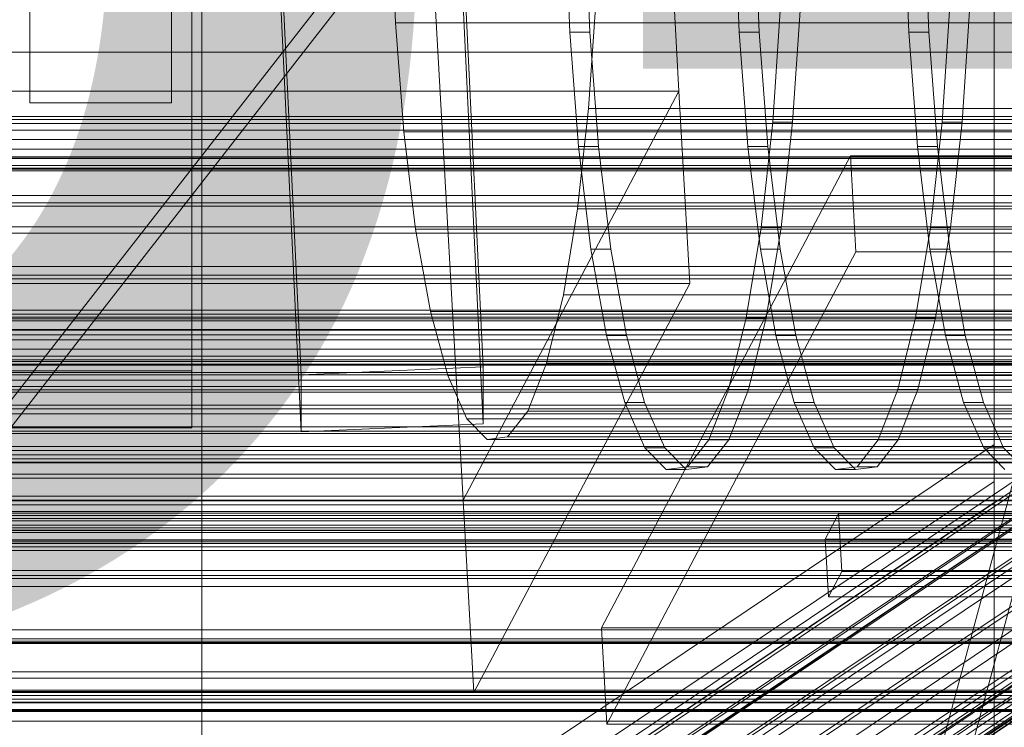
# Model space of a CAD drawing. Header units: millimetres. Extents: x -4395 to 65662, y -65530 to 6847.
# Tile 372 of 656: x 132 to 229, y -33608 to -33539. Entities that reach past the tile are written whole.
import ezdxf

# ---------------------------------------------------------------- set-up
doc = ezdxf.new("R2010")
doc.units = ezdxf.units.MM
for name, color, linetype, lineweight in [('COTAS_O', 1, 'Continuous', 0), ('COTAS_P', 1, 'Continuous', 0), ('frontal_briquetadora', 7, 'Continuous', 0), ('frontal_C01', 7, 'Continuous', 0), ('frontal_C01-mix', 7, 'Continuous', 0), ('frontal_C02', 7, 'Continuous', 0), ('frontal_C03', 7, 'Continuous', 0), ('frontal_C07', 7, 'Continuous', 0), ('frontal_secador', 7, 'Continuous', 0), ('frontal_tolva', 7, 'Continuous', 0)]:
    doc.layers.add(name, color=color, linetype=linetype, lineweight=lineweight)
doc.dimstyles.new('R19_100', dxfattribs={"dimtxt": 250, "dimasz": 150, "dimexe": 150, "dimexo": 80, "dimgap": 100, "dimtad": 1, "dimtih": 1, "dimtoh": 1, "dimdsep": 46, "dimcen": 0.09, "dimadec": 0, "dimazin": 0, "dimtfac": 1, "dimtdec": 4, "dimtofl": 0, "dimtmove": 0, "dimatfit": 3, "dimfxl": 1, "dimtolj": 1, "dimtzin": 0, "dimarcsym": 0})

# ---------------------------------------------------------------- blocks, each defined once
blk = doc.blocks.new('DIM_R33_43')
at = {"layer": 'COTAS_O'}
for p, q in [((-1725, -33700), (-1575, -33655)), ((1725, -33700), (1575, -33655)), ((-1725, -34400), (-1725, -33700)), ((-1725, -33700), (1725, -33700)), ((-1725, -33700), (-1575, -33745)), ((1725, -33700), (1575, -33745)), ((1725, -34400), (1725, -33700))]:
    blk.add_line(p, q, dxfattribs=at)
blk.add_text('3450 O', height=250, dxfattribs=at).set_placement((0, -33600))
blk = doc.blocks.new('DIM_R33_44')
at = {"layer": 'COTAS_P'}
for p, q in [((-150, -32200), (550, -32200)), ((550, -32200), (505, -32350)), ((550, -34800), (550, -32200)), ((550, -32200), (595, -32350)), ((550, -34800), (505, -34650)), ((550, -34800), (595, -34650)), ((-150, -34800), (550, -34800))]:
    blk.add_line(p, q, dxfattribs=at)
blk.add_text('2600 P', height=250, rotation=90, dxfattribs=at).set_placement((450, -33500))

msp = doc.modelspace()

# ---------------------------------------------------------------- linework, layer by layer
at = {"layer": 'frontal_briquetadora'}
for p, q in [((207, -33670), (342, -33170)), ((210, -33670), (345, -33170))]:
    msp.add_line(p, q, dxfattribs=at)
at = {"layer": 'frontal_C01'}
for p, q in [((228.298, -33580.534), (228.298, -33412.164)), ((228.298, -33417.923), (228.298, -33586.293)), ((174.943, -33513.3), (177.811, -33572.864)), ((159.83, -33573.66), (156.962, -33514.097)), ((146.872, -33640.186), (331.181, -33516.316)), ((148.32, -33640.45), (332.629, -33516.581)), ((146.383, -33641.361), (330.692, -33517.492)), ((150.629, -33642.137), (334.938, -33518.267)), ((159.83, -33579.306), (156.962, -33519.743)), ((177.811, -33578.51), (174.943, -33518.946)), ((141.045, -33664.155), (354.844, -33520.467)), ((141.218, -33663.739), (355.017, -33520.05)), ((141.731, -33663.833), (355.53, -33520.144)), ((142.549, -33664.43), (356.348, -33520.742)), ((146.887, -33643.897), (331.197, -33520.027)), ((141.224, -33665.054), (355.022, -33521.365)), ((153.641, -33645.13), (337.95, -33521.261)), ((141.742, -33666.373), (355.541, -33522.684)), ((143.617, -33665.491), (357.415, -33521.802)), ((148.35, -33647.619), (332.659, -33523.75)), ((157.152, -33649.227), (341.461, -33525.358)), ((149, -33527.596), (149, -33573.261)), ((150.672, -33652.275), (334.981, -33528.406)), ((345.231, -33530.278), (160.922, -33654.147)), ((133, -33533.238), (133, -33546.786)), ((147, -33546.786), (147, -33533.238)), ((149, -33578.906), (149, -33533.241)), ((153.694, -33657.548), (338.003, -33533.678)), ((133, -33537.193), (133, -33546.786)), ((147, -33546.786), (147, -33537.193)), ((133, -33546.786), (147, -33546.786)), ((-311.15, -33555.957), (311.15, -33555.957)), ((-311.15, -33556.663), (311.15, -33556.663)), ((-311.15, -33556.983), (311.15, -33556.983)), ((-311.15, -33559.05), (311.15, -33559.05)), ((-311.15, -33559.669), (311.15, -33559.669)), ((-311.15, -33562.958), (311.15, -33562.958)), ((-311.15, -33563.832), (311.15, -33563.832)), ((-425, -33567.955), (425, -33567.955)), ((-311.15, -33568.118), (311.15, -33568.118)), ((-311.15, -33569.189), (311.15, -33569.189)), ((-440, -33572.353), (440, -33572.353)), ((-440, -33572.603), (440, -33572.603)), ((-440, -33572.716), (440, -33572.716)), ((149, -33573.261), (131, -33573.261)), ((149, -33578.906), (149, -33573.261)), ((177.811, -33572.864), (159.83, -33573.66)), ((177.811, -33578.51), (177.811, -33572.864)), ((-440, -33573.449), (440, -33573.449)), ((-440, -33573.668), (440, -33573.668)), ((311.15, -33574.181), (-311.15, -33574.181)), ((159.83, -33573.66), (159.83, -33579.306)), ((-440, -33574.833), (440, -33574.833)), ((-440, -33575.143), (440, -33575.143)), ((-311.15, -33575.375), (311.15, -33575.375)), ((-440, -33576.662), (440, -33576.662)), ((-440, -33577.041), (440, -33577.041)), ((-450, -33577.51), (450, -33577.51)), ((440, -33578.81), (-440, -33578.81)), ((131, -33578.906), (149, -33578.906)), ((159.83, -33579.306), (177.811, -33578.51)), ((-440, -33579.233), (440, -33579.233)), ((425, -33579.467), (-425, -33579.467)), ((-311.15, -33580.732), (311.15, -33580.732)), ((228.298, -33580.534), (130, -33646.598)), ((228.298, -33855.539), (228.298, -33580.534)), ((228.298, -33580.534), (228.298, -33586.293)), ((-440, -33581.131), (440, -33581.131)), ((-440, -33581.569), (440, -33581.569)), ((-311.15, -33581.968), (311.15, -33581.968)), ((425, -33582.293), (-425, -33582.293)), ((-440, -33583.467), (440, -33583.467)), ((-440, -33583.89), (440, -33583.89)), ((-440, -33585.659), (440, -33585.659)), ((-440, -33586.038), (440, -33586.038)), ((130, -33652.357), (228.298, -33586.293)), ((228.298, -33586.293), (228.298, -33861.298)), ((-440, -33587.557), (440, -33587.557)), ((-440, -33587.867), (440, -33587.867)), ((-311.15, -33587.325), (311.15, -33587.325)), ((450, -33588.8), (-450, -33588.8)), ((-311.15, -33588.519), (311.15, -33588.519)), ((-440, -33589.032), (440, -33589.032)), ((-440, -33589.251), (440, -33589.251)), ((-440, -33589.984), (440, -33589.984)), ((-440, -33590.097), (440, -33590.097)), ((-440, -33590.347), (440, -33590.347)), ((-311.15, -33593.511), (311.15, -33593.511)), ((-425, -33593.805), (425, -33593.805)), ((-311.15, -33594.582), (311.15, -33594.582)), ((-311.15, -33598.868), (311.15, -33598.868)), ((-311.15, -33599.742), (311.15, -33599.742)), ((-311.15, -33603.031), (311.15, -33603.031)), ((-311.15, -33603.65), (311.15, -33603.65)), ((-311.15, -33605.717), (311.15, -33605.717)), ((-311.15, -33606.037), (311.15, -33606.037)), ((-311.15, -33606.742), (311.15, -33606.742))]:
    msp.add_line(p, q, dxfattribs=at)
at = {"layer": 'frontal_C01-mix'}
msp.add_line((150, -33315), (150, -33700), dxfattribs=at)
at = {"layer": 'frontal_C02'}
for p, q in [((228.298, -33584.212), (228.298, -33293.718)), ((228.298, -33299.448), (228.298, -33589.943)), ((146.872, -33643.455), (331.181, -33520.201)), ((148.32, -33643.613), (332.629, -33520.358)), ((146.383, -33644.738), (330.692, -33521.484)), ((150.629, -33645.201), (334.938, -33521.946)), ((141.045, -33667.419), (354.844, -33524.443)), ((141.218, -33666.964), (355.017, -33523.989)), ((141.731, -33667.02), (355.53, -33524.045)), ((146.887, -33647.374), (331.197, -33524.119)), ((153.641, -33648.11), (337.95, -33524.855)), ((148.35, -33651.184), (332.659, -33527.929)), ((157.152, -33652.142), (341.461, -33528.888)), ((150.672, -33655.907), (334.981, -33532.652)), ((450, -33552.257), (-450, -33552.257)), ((-450, -33564.179), (450, -33564.179)), ((228.298, -33584.212), (130, -33649.948)), ((228.298, -33874.707), (228.298, -33584.212)), ((228.298, -33584.212), (228.298, -33589.943)), ((130, -33655.678), (228.298, -33589.943)), ((228.298, -33589.943), (228.298, -33880.437))]:
    msp.add_line(p, q, dxfattribs=at)
at = {"layer": 'frontal_C03'}
for p, q in [((1270, -33548.442), (-1230, -33548.442)), ((1270, -33548.828), (-1230, -33548.828)), ((1270, -33549.494), (-1230, -33549.494)), ((-1230, -33550.426), (1270, -33550.426)), ((1270, -33551.368), (-1230, -33551.368)), ((1270, -33552.3), (-1230, -33552.3)), ((1270, -33552.966), (-1230, -33552.966)), ((1270, -33553.353), (-1230, -33553.353)), ((1270, -33567.283), (-1230, -33567.283)), ((1270, -33567.669), (-1230, -33567.669)), ((1270, -33568.335), (-1230, -33568.335)), ((-1230, -33569.267), (1270, -33569.267)), ((1270, -33570.209), (-1230, -33570.209)), ((1270, -33571.141), (-1230, -33571.141)), ((1270, -33571.807), (-1230, -33571.807)), ((1270, -33572.193), (-1230, -33572.193)), ((1270, -33586.124), (-1230, -33586.124)), ((1270, -33586.51), (-1230, -33586.51)), ((1270, -33587.176), (-1230, -33587.176)), ((-1230, -33588.108), (1270, -33588.108)), ((1270, -33589.05), (-1230, -33589.05)), ((1270, -33589.982), (-1230, -33589.982)), ((1270, -33590.648), (-1230, -33590.648)), ((1270, -33591.034), (-1230, -33591.034)), ((1270, -33600.124), (-1230, -33600.124)), ((1270, -33600.209), (-1230, -33600.209)), ((1270, -33604.824), (-1230, -33604.824)), ((1270, -33604.965), (-1230, -33604.965)), ((1270, -33605.066), (-1230, -33605.066)), ((1270, -33605.351), (-1230, -33605.351)), ((1270, -33606.008), (-1230, -33606.008)), ((1270, -33606.017), (-1230, -33606.017)), ((1270, -33606.074), (-1230, -33606.074)), ((-1230, -33606.949), (1270, -33606.949)), ((1270, -33607.891), (-1230, -33607.891))]:
    msp.add_line(p, q, dxfattribs=at)
at = {"layer": 'frontal_C07'}
for p, q in [((197.15, -33545.622), (191.243, -33441.077)), ((169.907, -33481.508), (175.815, -33586.053)), ((168.693, -33527.395), (169.133, -33538.878)), ((185.908, -33527.753), (186.37, -33539.811)), ((188.34, -33539.811), (187.878, -33527.753)), ((202.653, -33527.753), (203.114, -33539.811)), ((205.084, -33539.811), (204.623, -33527.753)), ((219.398, -33527.753), (219.859, -33539.811)), ((221.829, -33539.811), (221.368, -33527.753)), ((188.221, -33547.345), (188.958, -33536.383)), ((206.413, -33548.701), (207.186, -33537.191)), ((209.156, -33537.191), (208.383, -33548.701)), ((223.158, -33548.701), (223.931, -33537.191)), ((225.901, -33537.191), (225.127, -33548.701)), ((169.133, -33538.878), (169.95, -33549.644)), ((336.579, -33538.878), (169.133, -33538.878)), ((186.37, -33539.811), (187.229, -33551.116)), ((188.34, -33539.811), (186.37, -33539.811)), ((189.199, -33551.116), (188.34, -33539.811)), ((203.114, -33539.811), (203.973, -33551.116)), ((205.084, -33539.811), (203.114, -33539.811)), ((205.943, -33551.116), (205.084, -33539.811)), ((219.859, -33539.811), (220.718, -33551.116)), ((221.829, -33539.811), (219.859, -33539.811)), ((222.688, -33551.116), (221.829, -33539.811)), ((197.15, -33545.622), (78.953, -33545.622)), ((175.815, -33586.053), (197.15, -33545.622)), ((198.224, -33564.63), (197.15, -33545.622)), ((187.13, -33557.264), (188.221, -33547.345)), ((355.667, -33547.345), (188.221, -33547.345)), ((205.267, -33559.117), (206.413, -33548.701)), ((208.383, -33548.701), (206.413, -33548.701)), ((208.383, -33548.701), (207.237, -33559.117)), ((222.012, -33559.117), (223.158, -33548.701)), ((225.127, -33548.701), (223.158, -33548.701)), ((225.127, -33548.701), (223.981, -33559.117)), ((169.95, -33549.644), (171.115, -33559.28)), ((337.397, -33549.644), (169.95, -33549.644)), ((187.229, -33551.116), (188.452, -33561.233)), ((189.199, -33551.116), (187.229, -33551.116)), ((190.422, -33561.233), (189.199, -33551.116)), ((203.973, -33551.116), (205.196, -33561.233)), ((205.943, -33551.116), (203.973, -33551.116)), ((207.166, -33561.233), (205.943, -33551.116)), ((220.718, -33551.116), (221.941, -33561.233)), ((222.688, -33551.116), (220.718, -33551.116)), ((223.911, -33561.233), (222.688, -33551.116)), ((214.103, -33552.015), (189.485, -33598.667)), ((342.15, -33552.015), (214.103, -33552.015)), ((214.64, -33561.52), (214.103, -33552.015)), ((185.725, -33565.76), (187.13, -33557.264)), ((354.576, -33557.264), (187.13, -33557.264)), ((171.115, -33559.28), (172.582, -33567.414)), ((338.562, -33559.28), (171.115, -33559.28)), ((203.792, -33568.037), (205.267, -33559.117)), ((207.237, -33559.117), (205.267, -33559.117)), ((207.237, -33559.117), (205.762, -33568.037)), ((220.537, -33568.037), (222.012, -33559.117)), ((223.981, -33559.117), (222.012, -33559.117)), ((223.981, -33559.117), (222.507, -33568.037)), ((188.452, -33561.233), (189.992, -33569.774)), ((190.422, -33561.233), (188.452, -33561.233)), ((190.022, -33608.171), (214.64, -33561.52)), ((191.962, -33569.774), (190.422, -33561.233)), ((205.196, -33561.233), (206.737, -33569.774)), ((207.166, -33561.233), (205.196, -33561.233)), ((208.707, -33569.774), (207.166, -33561.233)), ((214.64, -33561.52), (342.687, -33561.52)), ((221.941, -33561.233), (223.481, -33569.774)), ((223.911, -33561.233), (221.941, -33561.233)), ((225.451, -33569.774), (223.911, -33561.233)), ((80.027, -33564.63), (198.224, -33564.63)), ((198.224, -33564.63), (176.889, -33605.061)), ((184.061, -33572.506), (185.725, -33565.76)), ((353.171, -33565.76), (185.725, -33565.76)), ((172.582, -33567.414), (174.295, -33573.735)), ((340.029, -33567.414), (172.582, -33567.414)), ((202.045, -33575.12), (203.792, -33568.037)), ((205.762, -33568.037), (203.792, -33568.037)), ((205.762, -33568.037), (204.015, -33575.12)), ((218.79, -33575.12), (220.537, -33568.037)), ((222.507, -33568.037), (220.537, -33568.037)), ((222.507, -33568.037), (220.759, -33575.12)), ((189.992, -33569.774), (191.791, -33576.411)), ((191.962, -33569.774), (189.992, -33569.774)), ((193.761, -33576.411), (191.962, -33569.774)), ((206.737, -33569.774), (208.535, -33576.411)), ((208.707, -33569.774), (206.737, -33569.774)), ((210.505, -33576.411), (208.707, -33569.774)), ((223.481, -33569.774), (225.28, -33576.411)), ((225.451, -33569.774), (223.481, -33569.774)), ((227.25, -33576.411), (225.451, -33569.774)), ((182.202, -33577.242), (184.061, -33572.506)), ((351.507, -33572.506), (184.061, -33572.506)), ((174.295, -33573.735), (176.188, -33577.999)), ((341.742, -33573.735), (174.295, -33573.735)), ((200.093, -33580.093), (202.045, -33575.12)), ((204.015, -33575.12), (202.045, -33575.12)), ((204.015, -33575.12), (202.063, -33580.093)), ((216.837, -33580.093), (218.79, -33575.12)), ((220.759, -33575.12), (218.79, -33575.12)), ((220.759, -33575.12), (218.807, -33580.093)), ((191.791, -33576.411), (193.778, -33580.888)), ((193.761, -33576.411), (191.791, -33576.411)), ((195.748, -33580.888), (193.761, -33576.411)), ((208.535, -33576.411), (210.523, -33580.888)), ((210.505, -33576.411), (208.535, -33576.411)), ((212.493, -33580.888), (210.505, -33576.411)), ((225.28, -33576.411), (227.268, -33580.888)), ((227.25, -33576.411), (225.28, -33576.411)), ((229.237, -33580.888), (227.25, -33576.411)), ((176.188, -33577.999), (178.188, -33580.042)), ((343.634, -33577.999), (176.188, -33577.999)), ((180.219, -33579.787), (182.202, -33577.242)), ((349.648, -33577.242), (182.202, -33577.242)), ((178.188, -33580.042), (180.219, -33579.787)), ((345.635, -33580.042), (178.188, -33580.042)), ((347.665, -33579.787), (180.219, -33579.787)), ((198.011, -33582.765), (200.093, -33580.093)), ((202.063, -33580.093), (199.981, -33582.765)), ((202.063, -33580.093), (200.093, -33580.093)), ((214.755, -33582.765), (216.837, -33580.093)), ((218.807, -33580.093), (216.725, -33582.765)), ((218.807, -33580.093), (216.837, -33580.093)), ((193.778, -33580.888), (195.879, -33583.034)), ((195.748, -33580.888), (193.778, -33580.888)), ((197.848, -33583.034), (195.748, -33580.888)), ((210.523, -33580.888), (212.623, -33583.034)), ((212.493, -33580.888), (210.523, -33580.888)), ((214.593, -33583.034), (212.493, -33580.888)), ((227.268, -33580.888), (229.368, -33583.034)), ((229.237, -33580.888), (227.268, -33580.888)), ((231.338, -33583.034), (229.237, -33580.888)), ((195.879, -33583.034), (198.011, -33582.765)), ((199.981, -33582.765), (197.848, -33583.034)), ((199.981, -33582.765), (198.011, -33582.765)), ((212.623, -33583.034), (214.755, -33582.765)), ((216.725, -33582.765), (214.593, -33583.034)), ((216.725, -33582.765), (214.755, -33582.765)), ((197.848, -33583.034), (195.879, -33583.034)), ((214.593, -33583.034), (212.623, -33583.034)), ((57.617, -33586.053), (175.815, -33586.053)), ((175.815, -33586.053), (176.889, -33605.061)), ((212.909, -33587.401), (211.596, -33589.889)), ((301.557, -33587.401), (212.909, -33587.401)), ((213.231, -33593.103), (212.909, -33587.401)), ((211.596, -33589.889), (300.244, -33589.889)), ((211.918, -33595.591), (211.596, -33589.889)), ((211.918, -33595.591), (213.231, -33593.103)), ((213.231, -33593.103), (301.879, -33593.103)), ((300.566, -33595.591), (211.918, -33595.591)), ((189.485, -33598.667), (317.532, -33598.667)), ((190.022, -33608.171), (189.485, -33598.667)), ((176.889, -33605.061), (58.692, -33605.061)), ((318.069, -33608.171), (190.022, -33608.171))]:
    msp.add_line(p, q, dxfattribs=at)
at = {"layer": 'frontal_secador'}
for p, q in [((413, -33215), (-431.48, -34297.08)), ((407, -33225), (-422.12, -34288.52)), ((1360, -33541.784), (-1360, -33541.784)), ((1360, -33548.141), (-1360, -33548.141)), ((1360, -33552.137), (-1360, -33552.137)), ((1360, -33553.5), (-1360, -33553.5)), ((1250, -33553.25), (-1250, -33553.25)), ((1250, -33569.715), (-1250, -33569.715)), ((1250, -33582.349), (-1250, -33582.349)), ((1250, -33590.291), (-1250, -33590.291)), ((1250, -33593), (-1250, -33593))]:
    msp.add_line(p, q, dxfattribs=at)
at = {"layer": 'frontal_tolva'}
for p, q in [((1725, -33600), (-1725, -33600)), ((1725, -33606.849), (-1725, -33606.849))]:
    msp.add_line(p, q, dxfattribs=at)

# ---------------------------------------------------------------- dimensions: what is measured, and where the dimension line sits
at = {"layer": 'COTAS_O'}
dim = msp.add_aligned_dim(p1=(-1725, -34400), p2=(1725, -34400), distance=700, text='<> O', dimstyle='R19_100', dxfattribs=at)
dim.commit()
dim.dimension.update_dxf_attribs({"geometry": 'DIM_R33_43', "text_midpoint": (0, -33700)})
at = {"layer": 'COTAS_P'}
dim = msp.add_aligned_dim(p1=(-150, -34800), p2=(-150, -32200), distance=-700, text='<> P', dimstyle='R19_100', dxfattribs=at)
dim.commit()
dim.dimension.update_dxf_attribs({"geometry": 'DIM_R33_44', "text_midpoint": (550, -33500)})

doc.saveas('drawing.dxf')
